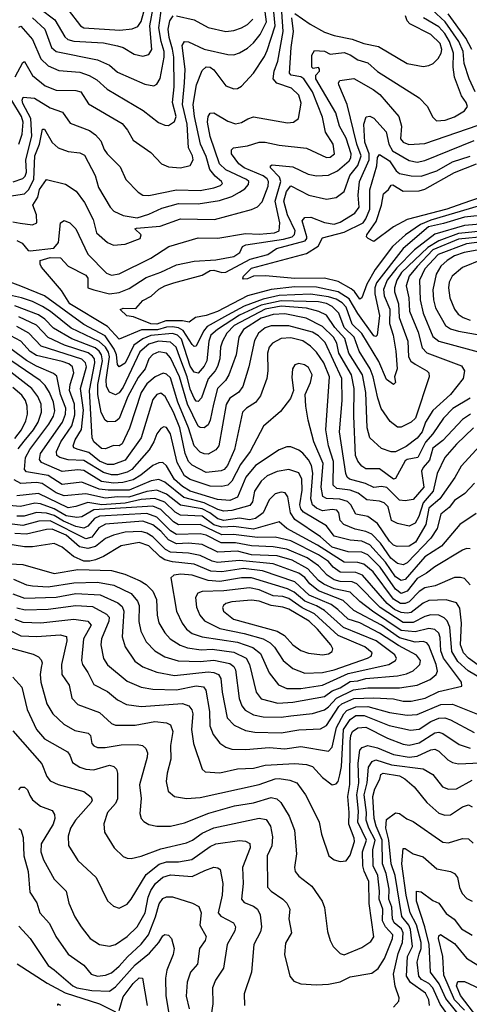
# Model space of a CAD drawing. Extents: x 1308313 to 1441400, y 959662 to 1036319.
# Tile 286 of 656: x 1342390 to 1344670, y 1011822 to 1016816. Entities that reach past the tile are written whole.
import ezdxf

# ---------------------------------------------------------------- set-up
doc = ezdxf.new("R2010")
doc.units = 0

msp = doc.modelspace()

# ---------------------------------------------------------------- linework, layer by layer
at = {"layer": '0CON10XD'}
for points in [[(1342455.1, 1016825.1), (1342516.9, 1016766.9), (1342551.1, 1016675), (1342574.3, 1016654.3), (1342785, 1016612.3), (1342845, 1016584.1), (1342885, 1016549.2), (1343025, 1016488.9), (1343069.3, 1016480.7), (1343085, 1016488.6), (1343102.1, 1016517.9), (1343123.2, 1016625), (1343122.3, 1016655), (1343106.7, 1016705), (1343094.9, 1016775), (1343109.8, 1016885)], [(1342491.8, 1016871.8), (1342568.8, 1016815), (1342619.2, 1016729.2), (1342633.8, 1016715), (1342665, 1016706.9), (1342815, 1016697.6), (1342885, 1016683.2), (1342915, 1016674.1), (1342969.9, 1016639.9), (1343015, 1016630.3), (1343045, 1016639.2), (1343060.2, 1016665), (1343049.2, 1016785), (1343070.5, 1016895)], [(1342634.8, 1016864.8), (1342697.7, 1016785), (1342715, 1016774.3), (1342897.2, 1016762.8), (1342960.4, 1016769.6), (1342988.6, 1016781.4), (1343005, 1016806.2), (1343027.9, 1016885)], [(1344699.8, 1016449.8), (1344668.4, 1016515), (1344643.6, 1016593.6), (1344638.6, 1016655), (1344616.8, 1016705), (1344548, 1016805), (1344481, 1016865)], [(1342245, 1015907.6), (1342415, 1015931.5), (1342435, 1015951.8), (1342460.9, 1016005), (1342467, 1016125), (1342489.5, 1016185), (1342505, 1016260.8), (1342515, 1016260.6), (1342555, 1016192.9), (1342585.3, 1016165.3), (1342635, 1016147.7), (1342695, 1016140), (1342717.9, 1016127.9), (1342772.2, 1016025), (1342788.6, 1015965), (1342848.8, 1015865), (1342867.1, 1015845), (1342915, 1015822.8), (1342985, 1015810.5), (1343045, 1015828.4), (1343111.1, 1015858.9), (1343195, 1015883.2), (1343295, 1015881.5), (1343402.3, 1015897.7), (1343465, 1015919.1), (1343505, 1015940.2), (1343532, 1015958), (1343550.8, 1015979.2), (1343551.3, 1015995), (1343540.6, 1016005), (1343434.9, 1016054.9), (1343403.2, 1016085), (1343355, 1016223.1), (1343342.5, 1016295), (1343344.8, 1016325), (1343355, 1016342.2), (1343375, 1016342.9), (1343445, 1016300.8), (1343485, 1016288.2), (1343515, 1016293.9), (1343546.5, 1016313.5), (1343575, 1016322.1), (1343747.8, 1016292.2), (1343778.8, 1016295), (1343804.3, 1016315), (1343817.4, 1016392.6), (1343805, 1016432.9), (1343768.3, 1016468.3), (1343694, 1016494), (1343675.6, 1016515.6), (1343679.6, 1016555), (1343699.3, 1016605), (1343725.6, 1016755), (1343718.8, 1016855)], [(1342355, 1015790.5), (1342392.9, 1015782.9), (1342454.4, 1015775.6), (1342476.7, 1015785), (1342474.5, 1015825), (1342457.1, 1015875), (1342482.2, 1015915), (1342490, 1015955), (1342525.8, 1016004.2), (1342621.8, 1015981.8), (1342676.5, 1015946.5), (1342718.3, 1015888.3), (1342762.6, 1015802.6), (1342779.5, 1015735), (1342834.8, 1015684.8), (1342865, 1015671.3), (1342925, 1015677.2), (1343000.6, 1015705), (1343006.4, 1015725), (1342973.3, 1015755), (1342981.8, 1015758.2), (1343101.5, 1015768.5), (1343205, 1015805.7), (1343377.5, 1015802.5), (1343565, 1015852.4), (1343595, 1015866.7), (1343618.6, 1015891.4), (1343649, 1015971), (1343651.6, 1015995), (1343645, 1016008.8), (1343625, 1016024.3), (1343528.2, 1016065), (1343500.3, 1016085), (1343463.9, 1016135), (1343464.6, 1016155.4), (1343473.8, 1016166.2), (1343545, 1016176), (1343605, 1016194.7), (1343635, 1016194.7), (1343705, 1016179.8), (1343845, 1016163.8), (1343945, 1016116.7), (1343965, 1016117.8), (1343986.5, 1016135), (1343979.3, 1016185), (1343941.1, 1016245), (1343925, 1016320.6), (1343875, 1016448.9), (1343831.2, 1016515), (1343815, 1016525.4), (1343766.7, 1016535), (1343758.4, 1016545), (1343765.7, 1016674.3), (1343777.7, 1016755), (1343769.8, 1016825)], [(1342366.2, 1016525), (1342405, 1016598.9), (1342415, 1016602.7), (1342455, 1016531.8), (1342519.8, 1016479.8), (1342575, 1016457.7), (1342675, 1016455.8), (1342699.3, 1016449.3), (1342738.8, 1016388.8), (1342908.9, 1016288.9), (1342936.2, 1016255), (1342964.7, 1016204.7), (1343055, 1016142.5), (1343109.2, 1016085), (1343145, 1016069.6), (1343205, 1016064.7), (1343254.2, 1016075.8), (1343269.5, 1016105), (1343266.5, 1016125), (1343246.2, 1016166.2), (1343239.8, 1016285), (1343216.1, 1016385), (1343225.7, 1016495.7), (1343229, 1016565), (1343214, 1016685), (1343225, 1016704.5), (1343245, 1016702.5), (1343326.1, 1016666.1), (1343445, 1016638.2), (1343475, 1016636.5), (1343505, 1016646.7), (1343545, 1016671.8), (1343575, 1016697.8), (1343609.5, 1016740.5), (1343641.6, 1016805), (1343634.4, 1016855)], [(1342375, 1015694.9), (1342401.5, 1015681.5), (1342433.6, 1015645), (1342442.7, 1015642.7), (1342562.5, 1015657.5), (1342587.2, 1015685), (1342597.1, 1015785), (1342615, 1015796.3), (1342643.6, 1015785), (1342674.6, 1015755), (1342736, 1015626), (1342830.1, 1015530.1), (1342855, 1015520.3), (1342895, 1015526.8), (1343055, 1015605.9), (1343145.6, 1015664.4), (1343295, 1015709.8), (1343395, 1015707.6), (1343535, 1015731.9), (1343605, 1015728), (1343681.2, 1015735), (1343705, 1015744.7), (1343709, 1015785), (1343684.9, 1015895), (1343714.6, 1015995), (1343706.6, 1016016.6), (1343662.3, 1016065), (1343662.3, 1016075), (1343669.9, 1016080.1), (1343775, 1016070), (1343852.3, 1016032.3), (1343895, 1016023.5), (1343955, 1016027.3), (1344001.5, 1016048.5), (1344060.1, 1016099.9), (1344069.3, 1016115), (1344071.4, 1016135), (1344045.4, 1016215), (1344012, 1016275), (1343993.5, 1016343.5), (1343892.2, 1016515), (1343891.8, 1016535), (1343909.3, 1016555), (1343910.8, 1016565), (1343905, 1016572.5), (1343877.3, 1016567.3), (1343870.6, 1016575), (1343871.4, 1016635), (1343885, 1016659.5), (1343935.7, 1016655.7), (1343965, 1016640.5), (1344035, 1016648.5), (1344065, 1016637.8), (1344105, 1016611.3), (1344155, 1016596.9), (1344203.5, 1016553.5), (1344415, 1016419.5), (1344457.1, 1016375), (1344483.4, 1016323.4), (1344503.3, 1016303.3), (1344546.6, 1016306.6), (1344595, 1016323.3), (1344645, 1016353.5), (1344660, 1016375), (1344654.5, 1016395), (1344630, 1016430), (1344594.4, 1016524.4), (1344588, 1016575), (1344589.9, 1016645), (1344569.6, 1016705), (1344545.6, 1016745), (1344515, 1016779), (1344437, 1016825)], [(1342385, 1016777.6), (1342395, 1016782.9), (1342455, 1016715.4), (1342497.2, 1016617.2), (1342535, 1016581.9), (1342587.8, 1016557.8), (1342695, 1016548.7), (1342742.9, 1016532.9), (1342780.3, 1016510.3), (1342832.8, 1016462.8), (1343015.5, 1016355), (1343093.7, 1016293.7), (1343125, 1016280.8), (1343145, 1016279.6), (1343175, 1016298.5), (1343183, 1016325), (1343164.5, 1016395), (1343173.1, 1016475), (1343172.2, 1016625), (1343165.3, 1016665.3), (1343147.7, 1016725), (1343143.2, 1016766.8), (1343150.8, 1016809.2), (1343168, 1016835)], [(1342817.8, 1016157.8), (1342832.9, 1016135), (1342899.6, 1016069.6), (1342927.8, 1016005), (1342990.6, 1015940.6), (1343015, 1015925.5), (1343045, 1015924.1), (1343185, 1015952.3), (1343305, 1015950), (1343375, 1015962.6), (1343408.6, 1015975), (1343418.9, 1015985), (1343413.3, 1015995), (1343381.2, 1016021.2), (1343353.8, 1016055), (1343335, 1016121.1), (1343307.5, 1016185), (1343276.1, 1016325), (1343269, 1016385), (1343286.7, 1016485), (1343315, 1016557.1), (1343335, 1016576.9), (1343355, 1016575.3), (1343375, 1016561.2), (1343435, 1016479.6), (1343475, 1016465.6), (1343495, 1016467.1), (1343515, 1016479.2), (1343576.2, 1016545), (1343631.6, 1016628.4), (1343645, 1016658.9), (1343685.3, 1016785), (1343678.9, 1016855)], [(1343185, 1016835.9), (1343274.8, 1016814.8), (1343346.1, 1016776.1), (1343435, 1016755.3), (1343475, 1016760.3), (1343515, 1016774.7), (1343545, 1016791.6), (1343572.6, 1016817.4)], [(1343785, 1016847.1), (1343862.2, 1016792.2), (1343935, 1016752.4), (1343985, 1016734.8), (1344075, 1016717.6), (1344135, 1016694.7), (1344209.1, 1016679.1), (1344355, 1016593.3), (1344435, 1016578.2), (1344465, 1016582.9), (1344486.1, 1016593.9), (1344511.5, 1016618.5), (1344527.1, 1016645), (1344530.2, 1016665), (1344522.3, 1016695), (1344475, 1016740), (1344367.9, 1016795), (1344355, 1016810), (1344345.6, 1016835.6)], [(1344683.2, 1016665), (1344652.1, 1016722.1), (1344563.1, 1016845)], [(1342765, 1015445.8), (1342845, 1015425.6), (1342895, 1015432.5), (1342945, 1015452.7), (1343031.3, 1015508.7), (1343104.9, 1015535.1), (1343185, 1015573), (1343275, 1015591.1), (1343385, 1015597.5), (1343475, 1015614.1), (1343506.2, 1015635), (1343519.6, 1015665), (1343537.1, 1015672.9), (1343727.9, 1015702.1), (1343771.6, 1015715), (1343783.7, 1015726.3), (1343787.1, 1015745), (1343747.6, 1015825), (1343728.8, 1015895), (1343742.3, 1015945), (1343765, 1015972.7), (1343855.8, 1015925.8), (1343945, 1015905.4), (1343995, 1015913.9), (1344034.6, 1015945), (1344063.4, 1016025), (1344105, 1016075.2), (1344122.1, 1016125), (1344099.4, 1016185), (1344050.6, 1016385), (1344008.7, 1016485), (1344006.4, 1016495), (1344012.7, 1016507.3), (1344085, 1016517.5), (1344182, 1016462), (1344215.5, 1016435.5), (1344312.4, 1016325), (1344326, 1016276), (1344321, 1016211), (1344334, 1016194), (1344363, 1016183), (1344445, 1016186.8), (1344715, 1016280.2)], [(1342356.7, 1015993.3), (1342405, 1016009.8), (1342417.8, 1016022.2), (1342425, 1016041.4), (1342420.9, 1016105), (1342451.4, 1016225), (1342446.6, 1016315), (1342405, 1016390), (1342402, 1016408), (1342407, 1016423), (1342465, 1016417.8), (1342545, 1016367.8), (1342607.3, 1016347.3), (1342645, 1016290.9), (1342743.8, 1016253.8), (1342775, 1016232.3), (1342801, 1016201), (1342817.8, 1016157.8)], [(1342385, 1016184.5), (1342402.3, 1016235), (1342407.3, 1016295), (1342398.5, 1016325), (1342350.6, 1016405)], [(1344725, 1015822.2), (1344645, 1015814), (1344538.9, 1015781.1), (1344462.4, 1015765), (1344334.2, 1015655), (1344198.6, 1015481.4), (1344190, 1015455), (1344190, 1015425), (1344215.2, 1015315.2), (1344202.8, 1015215), (1344195, 1015208.1), (1344185, 1015212.7), (1344105.3, 1015324.7), (1344060.6, 1015400.6), (1344005, 1015435.9), (1343895, 1015458.2), (1343785, 1015461.4), (1343665, 1015447.9), (1343545, 1015414.6), (1343392.3, 1015335), (1343334.8, 1015314.8), (1343281.4, 1015305), (1343249, 1015281), (1343215, 1015287.9), (1343131.4, 1015288.6), (1343085, 1015271.6), (1343055, 1015273.6), (1342967.7, 1015307.7), (1342932.9, 1015312.9), (1342900, 1015345), (1342915, 1015352.9), (1342978.9, 1015351.1), (1343015, 1015390.6), (1343056.3, 1015413.7), (1343095, 1015448.9), (1343125, 1015466.2), (1343171.7, 1015481.7), (1343315, 1015520.3), (1343355, 1015543.4), (1343375, 1015544.5), (1343415, 1015533.2), (1343435, 1015535.4), (1343559.2, 1015600.8), (1343648.8, 1015625), (1343691.5, 1015655), (1343836.6, 1015693.4), (1343846.6, 1015705), (1343846.3, 1015715), (1343821.9, 1015795), (1343835, 1015812.5), (1343866, 1015814), (1343935, 1015786.5), (1343985, 1015778.7), (1344015, 1015788), (1344088.8, 1015835), (1344111.3, 1015865), (1344106.2, 1015925), (1344112.9, 1015995), (1344162.4, 1016105), (1344161.4, 1016135), (1344139.2, 1016195), (1344135, 1016286.2), (1344147.6, 1016322.4), (1344165, 1016325.4), (1344185, 1016315.4), (1344247.6, 1016247.6), (1344261.2, 1016185), (1344281.1, 1016151.1), (1344365, 1016101.9), (1344405, 1016093.5), (1344445, 1016101.9), (1344695, 1016202.8)], [(1344835, 1015905.1), (1344475, 1015798.6), (1344422.4, 1015777.6), (1344346.6, 1015725), (1344280.5, 1015665), (1344191.9, 1015548.1), (1344150.2, 1015475), (1344125, 1015404.4), (1344115, 1015397.8), (1344086.9, 1015436.9), (1344070.1, 1015450.1), (1344005, 1015486.9), (1343935, 1015505.4), (1343785, 1015502.7), (1343636, 1015516), (1343575, 1015515.4), (1343545, 1015501.2), (1343525, 1015498.8), (1343520.8, 1015505), (1343524.6, 1015515), (1343565.2, 1015554.8), (1343845, 1015630), (1343903, 1015667), (1343925, 1015710), (1344035, 1015738.5), (1344130.8, 1015785), (1344145.7, 1015805), (1344165.6, 1015855), (1344165, 1015952), (1344200.8, 1016075), (1344203.5, 1016116.5), (1344215, 1016131.6), (1344265, 1016100.5), (1344298.6, 1016048.6), (1344315, 1016035.6), (1344375, 1016023.4), (1344425, 1016022), (1344505, 1016048.6), (1344585, 1016094.5), (1344675, 1016123.9)], [(1344822.2, 1015947.8), (1344637.3, 1015882.7), (1344555, 1015854.9), (1344355, 1015802.5), (1344285, 1015764.7), (1344185, 1015691.1), (1344157.1, 1015705), (1344148.6, 1015715), (1344150, 1015725), (1344197.5, 1015792.5), (1344225.2, 1015875), (1344235, 1015932.1), (1344260.8, 1015955), (1344273.9, 1015976.1), (1344282.2, 1015977.8), (1344335, 1015946.3), (1344415, 1015948.2), (1344445, 1015955.5), (1344595, 1016041.1), (1344706, 1016084)], [(1344745, 1015780.9), (1344645, 1015772), (1344495, 1015727.8), (1344391.1, 1015648.9), (1344302.4, 1015557.6), (1344253.7, 1015495), (1344235, 1015447.1), (1344237.6, 1015415), (1344267, 1015347), (1344264.6, 1015275), (1344284.5, 1015215), (1344297.2, 1015135), (1344304.8, 1015045.2), (1344289.7, 1015005), (1344295.2, 1014974.8), (1344285, 1014965.6), (1344249.9, 1014989.9), (1344211.2, 1015081.2), (1344124.6, 1015224.6), (1344075, 1015271.7), (1344045, 1015357), (1344025, 1015379.1), (1343995, 1015398.5), (1343955, 1015410.7), (1343865, 1015424.2), (1343705, 1015415.9), (1343625, 1015398.3), (1343527.4, 1015362.6), (1343443.8, 1015316.2), (1343341.1, 1015258.9), (1343322.4, 1015235), (1343285, 1015159.2), (1343275, 1015158.2), (1343265, 1015167.5), (1343218.8, 1015238.8), (1343195, 1015251.9), (1343165, 1015257.4), (1343135, 1015256.8), (1343087.9, 1015242.1), (1343007, 1015243), (1342895, 1015194.7), (1342835, 1015259.4), (1342643.3, 1015375), (1342602.4, 1015442.4), (1342500.5, 1015560.5), (1342493.3, 1015575), (1342493.8, 1015595), (1342545, 1015610), (1342597.1, 1015607.1), (1342636.2, 1015566.2), (1342725, 1015520.3), (1342734.8, 1015504.8), (1342734.8, 1015455), (1342765, 1015445.8)], [(1344755, 1015716.5), (1344615, 1015702.4), (1344485, 1015647.8), (1344405.6, 1015564.4), (1344365.4, 1015515), (1344350.2, 1015465), (1344362.3, 1015405), (1344366.7, 1015336.7), (1344410.2, 1015230.2), (1344431.1, 1015151.1), (1344455, 1015125.7), (1344629.7, 1015059.7), (1344644.6, 1015035), (1344638.7, 1014995), (1344574.2, 1014915), (1344485, 1014833.7), (1344448.3, 1014775), (1344430.3, 1014725), (1344405, 1014692.6), (1344349.5, 1014650.5), (1344295, 1014624), (1344274.3, 1014624.3), (1344225, 1014641.3), (1344164.7, 1014695), (1344152.2, 1014745), (1344145.5, 1014924.5), (1344128.1, 1015015), (1344059, 1015125), (1344038.7, 1015198.7), (1343988, 1015255), (1343945, 1015316.7), (1343906.2, 1015336.2), (1343845, 1015352.3), (1343715, 1015362.9), (1343635, 1015346.8), (1343477.6, 1015265), (1343441, 1015225), (1343418, 1015185), (1343408, 1015155), (1343403.9, 1015095), (1343392.8, 1015057.2), (1343381.5, 1015035), (1343345, 1014993.4), (1343312.2, 1014897.8), (1343295, 1014878.9), (1343285, 1014881.1), (1343275, 1014896), (1343255, 1014941.1), (1343238.8, 1015005), (1343201.6, 1015101.6), (1343183.2, 1015155), (1343155, 1015180.4), (1343094.4, 1015185.6), (1343045, 1015170.3), (1342998.9, 1015131.1), (1342915, 1014952.6), (1342895, 1014923.6), (1342875, 1014913.1), (1342845, 1014927.1), (1342830.3, 1014955), (1342829, 1014989), (1342845.5, 1015105), (1342839.9, 1015129.9), (1342825, 1015155.4), (1342793.5, 1015183.5), (1342651.4, 1015251.4), (1342545.6, 1015335.6), (1342505, 1015360.5), (1342455, 1015385.7), (1342398.2, 1015405), (1342275, 1015431.2)], [(1344765, 1015747), (1344615, 1015731.5), (1344515, 1015694.4), (1344459.5, 1015660.5), (1344326.3, 1015533.7), (1344301.9, 1015495), (1344290.3, 1015455), (1344290.5, 1015435), (1344310.1, 1015375), (1344314.9, 1015304.9), (1344358.9, 1015185), (1344361.3, 1015105), (1344373.3, 1015083.3), (1344395, 1015068.5), (1344453.6, 1015035), (1344464.7, 1015024.7), (1344466.7, 1015005), (1344397.3, 1014795), (1344375.8, 1014775), (1344325, 1014748.6), (1344305, 1014748.2), (1344268.4, 1014778.4), (1344223, 1014843), (1344205.2, 1014895.2), (1344182.9, 1015005), (1344167.8, 1015045), (1344110.7, 1015135), (1344086.1, 1015205), (1344035.6, 1015255), (1344007.9, 1015327.9), (1343975, 1015361.6), (1343945, 1015376.6), (1343905, 1015385.3), (1343715, 1015389.4), (1343615, 1015367.9), (1343503.8, 1015316.2), (1343392.4, 1015245), (1343359.6, 1015215), (1343348.2, 1015185), (1343338.8, 1015085), (1343325, 1015058.1), (1343295, 1015023.2), (1343275, 1015027.7), (1343255, 1015057.5), (1343209.5, 1015195), (1343190, 1015215), (1343164, 1015224), (1343055.6, 1015214.4), (1343015, 1015196.8), (1342968.6, 1015165), (1342925, 1015074.3), (1342895, 1015055.3), (1342886.5, 1015066.5), (1342881.2, 1015115), (1342869.7, 1015145), (1342822.6, 1015212.6), (1342715, 1015269.1), (1342514.9, 1015414.9), (1342395, 1015464.1), (1342315, 1015494.8)], [(1344784.9, 1015695.1), (1344655, 1015678.4), (1344512.3, 1015625), (1344445, 1015552.6), (1344417.5, 1015495), (1344421.1, 1015395), (1344436.6, 1015326.6), (1344485, 1015209.6), (1344515.6, 1015185), (1344759.5, 1015119.5)], [(1344895, 1015679.9), (1344643.1, 1015635), (1344595, 1015617.6), (1344556.8, 1015595), (1344524.8, 1015565), (1344501.1, 1015525), (1344484.1, 1015445), (1344487.4, 1015395), (1344498.1, 1015355), (1344548.8, 1015265), (1344575, 1015248.3), (1344615, 1015235.5), (1344845.2, 1015195.2)], [(1344735, 1015599.4), (1344635, 1015559.4), (1344583, 1015515), (1344567.1, 1015485), (1344563.8, 1015456.2), (1344571.2, 1015405), (1344595, 1015347.8), (1344612.6, 1015322.6), (1344638.2, 1015305), (1344675, 1015292.2)], [(1344675, 1014896.4), (1344587, 1014843), (1344539, 1014795), (1344485.2, 1014715), (1344447.7, 1014672.3), (1344408.5, 1014595), (1344355, 1014585.2), (1344345, 1014577.6), (1344295, 1014487.9), (1344285, 1014484.8), (1344215, 1014537.6), (1344167.1, 1014537.1), (1344145, 1014537.3), (1344125, 1014550.8), (1344105, 1014576.9), (1344093.4, 1014605), (1344084.2, 1014804.2), (1344085.7, 1014945), (1344072.7, 1015015), (1344008.2, 1015125), (1343997.9, 1015175), (1343981.5, 1015205), (1343925, 1015259.7), (1343842.5, 1015302.5), (1343735, 1015323.6), (1343675, 1015321.1), (1343615, 1015302.6), (1343525.2, 1015245), (1343501, 1015205), (1343487.7, 1015115), (1343451, 1015015), (1343433.6, 1014986.4), (1343392.2, 1014945), (1343372.4, 1014865), (1343356, 1014785), (1343345, 1014760), (1343324.7, 1014745.3), (1343305, 1014747.1), (1343295, 1014754.7), (1343240.2, 1014865), (1343200, 1015005), (1343155, 1015100.6), (1343134.9, 1015124.9), (1343095, 1015131.3), (1343065, 1015118.3), (1343044.3, 1015095), (1343026.3, 1015045), (1342989.9, 1015000.1), (1342937.7, 1014905), (1342895, 1014792.3), (1342875, 1014778.2), (1342835, 1014775.9), (1342823.8, 1014783.8), (1342803.5, 1014823.5), (1342785.3, 1014915.3), (1342786.4, 1014965), (1342808.9, 1015085), (1342805.1, 1015115), (1342792.8, 1015135), (1342772, 1015152), (1342655, 1015197.1), (1342561.3, 1015251.3), (1342516.7, 1015296.7), (1342485, 1015318.8), (1342365, 1015363.5)], [(1344675.3, 1014815), (1344635, 1014788.2), (1344535, 1014681.7), (1344485, 1014643.2), (1344468.5, 1014581.5), (1344436.2, 1014545), (1344426.7, 1014525), (1344438.5, 1014445), (1344385, 1014382.7), (1344344.7, 1014375.3), (1344315, 1014379.5), (1344252.3, 1014442.3), (1344225, 1014447.9), (1344185, 1014442.2), (1344143.1, 1014463.1), (1344061.5, 1014485), (1344050, 1014495), (1344043.6, 1014513.6), (1344012.2, 1014725), (1344024.5, 1014885), (1344023.4, 1014995), (1343938.2, 1015178.2), (1343905, 1015212.2), (1343875, 1015230.6), (1343755, 1015263.3), (1343665, 1015263.7), (1343635, 1015252.3), (1343600.6, 1015225), (1343581.1, 1015188.9), (1343552.5, 1015055), (1343521.8, 1014955), (1343498.9, 1014925), (1343454.6, 1014895.4), (1343436.1, 1014863.9), (1343399.1, 1014655), (1343385, 1014634.6), (1343345, 1014611.5), (1343325, 1014612.9), (1343305, 1014622.7), (1343275.1, 1014655.1), (1343246.6, 1014745), (1343191.7, 1014875), (1343155, 1014999), (1343135, 1015018.1), (1343117.3, 1015022.7), (1343076.6, 1015003.4), (1343035, 1014969.4), (1343005.8, 1014925), (1342946.8, 1014743.2), (1342909.2, 1014665), (1342895, 1014654.8), (1342865, 1014655.8), (1342825, 1014639.3), (1342805, 1014640.2), (1342765.9, 1014675), (1342757.5, 1014695), (1342744.4, 1014935), (1342771.6, 1015075), (1342769.4, 1015095), (1342759.8, 1015109.8), (1342736.4, 1015126.4), (1342617.6, 1015165), (1342535, 1015203.3), (1342475, 1015265.8), (1342385, 1015309.2)], [(1343585.5, 1014874.5), (1343539.6, 1014845), (1343520.4, 1014825), (1343478.9, 1014635), (1343443.3, 1014555), (1343426.1, 1014535), (1343411.7, 1014528.3), (1343335, 1014519.5), (1343265, 1014555.6), (1343245.2, 1014575), (1343228.3, 1014615), (1343202.5, 1014745), (1343169.3, 1014825), (1343127, 1014905), (1343105, 1014921.6), (1343085, 1014914.6), (1343065, 1014889.1), (1343005.1, 1014694.9), (1342925, 1014581.5), (1342865, 1014559.3), (1342835, 1014558.9), (1342795, 1014576.5), (1342740.2, 1014620.2), (1342685.6, 1014635), (1342664.9, 1014644.9), (1342660.2, 1014655), (1342670.6, 1014685), (1342703, 1014737), (1342712.9, 1014835), (1342697.4, 1014945), (1342729.2, 1015055), (1342723.8, 1015075), (1342704.4, 1015094.4), (1342499.2, 1015159.2), (1342435.3, 1015225.3), (1342375, 1015259.6)], [(1343070, 1014675), (1343045.9, 1014634.1), (1342959, 1014535), (1342935, 1014520.7), (1342885, 1014506.9), (1342855, 1014507), (1342815, 1014518.2), (1342715, 1014580.3), (1342635, 1014583.3), (1342593.2, 1014595), (1342578.4, 1014605), (1342576.1, 1014625), (1342598.1, 1014675), (1342654.9, 1014755), (1342668.6, 1014811.4), (1342667.8, 1014865), (1342642.1, 1014935), (1342645.1, 1014964.9), (1342664.4, 1015024.4), (1342657.7, 1015055), (1342639.4, 1015069.4), (1342605, 1015082), (1342475, 1015112.3), (1342443.4, 1015133.4), (1342395, 1015185.9), (1342345, 1015212.6)], [(1344691.2, 1014745), (1344605, 1014662.4), (1344546.5, 1014595), (1344506.4, 1014513.6), (1344486.9, 1014425), (1344435, 1014365.2), (1344413.9, 1014296.1), (1344395, 1014262.2), (1344365, 1014246.2), (1344305, 1014260.4), (1344274.8, 1014275), (1344257.5, 1014345), (1344238.2, 1014365), (1344214.4, 1014374.4), (1344150.9, 1014380.9), (1344105.4, 1014415), (1344065, 1014429.6), (1343998.6, 1014438.6), (1343979.4, 1014455), (1343981.4, 1014575), (1343955.2, 1014655), (1343941.5, 1014735), (1343960.6, 1015005), (1343932.8, 1015075), (1343895, 1015129.2), (1343865, 1015159.5), (1343825, 1015186), (1343765, 1015201.9), (1343715, 1015199), (1343671.3, 1015175), (1343655.2, 1015154.8), (1343646.8, 1015125), (1343648.6, 1015035), (1343643.5, 1014995), (1343611.3, 1014908.7), (1343585.5, 1014874.5)], [(1344695.6, 1014464.4), (1344647.3, 1014412.7), (1344595, 1014376.3), (1344568.5, 1014341.5), (1344525, 1014307.7), (1344506.7, 1014235), (1344474, 1014186), (1344355, 1014060.2), (1344335, 1014050.7), (1344305, 1014057.5), (1344272.6, 1014085), (1344220, 1014160), (1344175, 1014206.7), (1344145, 1014219.7), (1344090.8, 1014230.8), (1344033.2, 1014255), (1344015.2, 1014275), (1344008, 1014315), (1343997.2, 1014327.2), (1343975, 1014331.1), (1343925, 1014324.8), (1343895, 1014337.8), (1343875, 1014354.8), (1343865.4, 1014385), (1343875.9, 1014515.9), (1343870, 1014555), (1343855, 1014582.9), (1343825, 1014617.6), (1343805, 1014632.9), (1343765, 1014648.5), (1343745, 1014649.6), (1343705, 1014634), (1343585, 1014554.3), (1343537.4, 1014495), (1343495, 1014393.5), (1343455, 1014377.3), (1343392.7, 1014382.7), (1343255, 1014424.9), (1343215, 1014447.8), (1343175, 1014482.8), (1343135, 1014552.7), (1343115, 1014569.1), (1343095, 1014568.1), (1343065, 1014554.8), (1343004.4, 1014505), (1342965, 1014481.1), (1342912.1, 1014467.9), (1342865, 1014464.5), (1342805, 1014474.2), (1342715, 1014528.6), (1342685, 1014531.8), (1342605, 1014524.5), (1342500.3, 1014570.3), (1342489.8, 1014585), (1342495.9, 1014615), (1342607.2, 1014775), (1342622.3, 1014815), (1342623.8, 1014845), (1342597.1, 1014915), (1342577.4, 1015007.4), (1342561.3, 1015021.3), (1342475, 1015058.6), (1342425, 1015087.4), (1342345, 1015146.2)], [(1344705, 1014310.5), (1344622.3, 1014255), (1344529, 1014145), (1344445, 1014091.9), (1344345, 1013976.5), (1344325, 1013970.9), (1344295, 1013990), (1344245, 1014064.3), (1344165, 1014152.8), (1344125, 1014171), (1344065.1, 1014175.1), (1343985, 1014195.6), (1343945, 1014248.4), (1343828.5, 1014318.5), (1343814.8, 1014335), (1343809.9, 1014355), (1343821.4, 1014428.6), (1343819.7, 1014485), (1343805, 1014517.3), (1343755, 1014534.7), (1343695, 1014524.8), (1343645, 1014502.1), (1343614.2, 1014475), (1343579.8, 1014425), (1343570.1, 1014369.9), (1343557.6, 1014352.4), (1343465, 1014326.6), (1343425, 1014323.4), (1343395, 1014331.4), (1343325, 1014364.6), (1343222.5, 1014392.5), (1343125, 1014469.7), (1343095, 1014482.9), (1343056.1, 1014476.1), (1342945, 1014429.6), (1342838.8, 1014428.8), (1342793.3, 1014435), (1342705, 1014469.2), (1342605, 1014458.9), (1342534.5, 1014504.5), (1342455, 1014517.4), (1342425, 1014522.9), (1342414.9, 1014534.9), (1342418.5, 1014595), (1342441.1, 1014635), (1342537.2, 1014765), (1342560.5, 1014805), (1342567.4, 1014832.6), (1342561.7, 1014875), (1342541.1, 1014925), (1342519.6, 1014959.6), (1342493.3, 1014985), (1342345, 1015086.9)], [(1344723.6, 1014655), (1344628.7, 1014551.3), (1344596.5, 1014493.5), (1344521, 1014385), (1344465, 1014338.5), (1344448.9, 1014255), (1344396.1, 1014165), (1344365, 1014145.9), (1344304.3, 1014144.3), (1344285, 1014150), (1344265, 1014170.4), (1344205, 1014260.7), (1344155.9, 1014295.9), (1344095, 1014307.8), (1344068.7, 1014355), (1344051.7, 1014371.7), (1344014, 1014384), (1343945, 1014386.7), (1343927.2, 1014397.2), (1343919.4, 1014445), (1343928.3, 1014565), (1343880.8, 1014675), (1343852.2, 1014785), (1343840, 1014855), (1343837.1, 1014915), (1343865, 1014976.2), (1343873.1, 1015015), (1343855, 1015051.8), (1343834.3, 1015065.7), (1343805, 1015072.5), (1343785.4, 1015064.6), (1343773.8, 1015045), (1343770.6, 1015000.6), (1343778.6, 1014935), (1343762.5, 1014895), (1343711.7, 1014828.3), (1343625.8, 1014754.2), (1343558, 1014625), (1343510, 1014560), (1343465, 1014475.2), (1343445, 1014455.2), (1343415, 1014447.5), (1343355, 1014449.1), (1343255, 1014484.2), (1343225, 1014501.6), (1343189, 1014569), (1343154.8, 1014715), (1343135, 1014746.7), (1343120.1, 1014749.9), (1343105, 1014741.5), (1343085.8, 1014715), (1343070, 1014675)], [(1342381.5, 1014638.5), (1342412.6, 1014677.4), (1342459, 1014735), (1342482.7, 1014775), (1342500, 1014825), (1342499, 1014865), (1342481.9, 1014905), (1342452, 1014945), (1342345, 1015027.3)], [(1342365, 1014690.8), (1342398.8, 1014735), (1342421.6, 1014781.6), (1342429.1, 1014815), (1342428.5, 1014855), (1342418.9, 1014885), (1342400.5, 1014910.5), (1342355, 1014949.4)], [(1344675, 1014131.8), (1344655, 1014132.9), (1344635, 1014124.7), (1344495, 1014041.4), (1344452.2, 1014007.8), (1344405, 1013981), (1344355, 1013917.7), (1344325, 1013905.8), (1344295, 1013926.8), (1344218.4, 1014038.4), (1344155, 1014100.7), (1344125, 1014115.7), (1344055, 1014116.1), (1343975, 1014140.9), (1343915, 1014192.4), (1343785, 1014280.4), (1343763.4, 1014315), (1343750, 1014395), (1343736.2, 1014416.2), (1343715, 1014419.3), (1343685, 1014410.7), (1343655, 1014380.5), (1343625.2, 1014315), (1343585, 1014285.2), (1343555, 1014279.3), (1343505, 1014288.2), (1343425, 1014276.4), (1343395, 1014283.8), (1343354.5, 1014315), (1343315, 1014334.4), (1343205, 1014353.9), (1343135, 1014409.3), (1343085, 1014428.6), (1343035, 1014422.7), (1342943.7, 1014393.7), (1342885, 1014395.6), (1342825, 1014388.9), (1342725, 1014411.4), (1342615, 1014399.9), (1342575, 1014415.4), (1342503, 1014463), (1342475, 1014467.9), (1342395, 1014462.9), (1342362.1, 1014482.1)], [(1344675, 1013949.2), (1344645, 1013980.8), (1344625, 1013987.3), (1344595, 1013986.9), (1344496.1, 1013943.9), (1344445, 1013933.4), (1344415, 1013916.3), (1344365, 1013863.4), (1344345, 1013854.6), (1344320.5, 1013855), (1344285, 1013876.6), (1344181.5, 1014015), (1344135, 1014054.3), (1344105, 1014062.4), (1344034.5, 1014064.5), (1343899.8, 1014149.8), (1343744.7, 1014234.7), (1343705, 1014268.2), (1343575, 1014232.1), (1343475.5, 1014245.5), (1343415, 1014241.5), (1343375, 1014254), (1343315, 1014297.4), (1343205, 1014303), (1343178.6, 1014318.6), (1343125, 1014368.8), (1343075, 1014386.9), (1343005, 1014381.4), (1342925, 1014364.1), (1342805.6, 1014355.6), (1342735, 1014366.9), (1342675, 1014345.8), (1342635, 1014340.1), (1342485, 1014412.8), (1342375, 1014401.2)], [(1344715, 1013542.5), (1344665, 1013576.9), (1344640, 1013605), (1344624.4, 1013645), (1344630.5, 1013755), (1344621.4, 1013831.4), (1344605, 1013858.8), (1344553.2, 1013873.2), (1344465, 1013870.5), (1344435, 1013856), (1344375, 1013809), (1344355, 1013805.1), (1344325, 1013809.4), (1344290.5, 1013825), (1344254, 1013854), (1344128.6, 1013998.6), (1344095, 1014011.3), (1344015, 1014013.8), (1343979.1, 1014039.1), (1343955, 1014067.3), (1343905, 1014101), (1343765, 1014172.4), (1343685, 1014191.7), (1343595, 1014188.8), (1343474.3, 1014204.3), (1343415, 1014202.5), (1343305, 1014256), (1343195, 1014253.8), (1343169.2, 1014269.2), (1343105, 1014330.8), (1343065, 1014348.4), (1342765, 1014329.3), (1342705, 1014294.8), (1342679.6, 1014290.4), (1342625, 1014298.7), (1342565, 1014334.7), (1342495, 1014360.5), (1342467.1, 1014362.9), (1342393.6, 1014346.4), (1342335, 1014351.4)], [(1344833.7, 1013413.7), (1344663.6, 1013513.6), (1344610.9, 1013560.9), (1344580.5, 1013610.5), (1344571.8, 1013735), (1344556.7, 1013766.7), (1344542.1, 1013782.1), (1344515, 1013795.9), (1344475, 1013797.8), (1344445, 1013789), (1344385, 1013757.6), (1344335, 1013758.1), (1344217.3, 1013835), (1344099.8, 1013955), (1344075, 1013965.1), (1344015, 1013966), (1343984.6, 1013974.6), (1343948.4, 1013998.4), (1343905, 1014045.5), (1343847, 1014087), (1343745, 1014131), (1343675, 1014141.3), (1343565, 1014147.2), (1343485, 1014162.6), (1343411.6, 1014161.6), (1343335, 1014200.7), (1343305, 1014208.8), (1343185, 1014205.1), (1343155, 1014223.1), (1343085, 1014292.2), (1343035, 1014310.9), (1342795, 1014297.5), (1342768.9, 1014285), (1342735, 1014247.5), (1342715, 1014236.1), (1342675, 1014245.9), (1342612.5, 1014272.5), (1342565, 1014301.1), (1342525, 1014312.4), (1342475, 1014315.6), (1342411.7, 1014298.3), (1342375, 1014297.1)], [(1342355, 1013903.3), (1342415, 1013881.9), (1342575, 1013887.4), (1342675, 1013905.7), (1342798.5, 1013898.5), (1342887.3, 1013857.3), (1342909.4, 1013839.4), (1342917.9, 1013815), (1342912.3, 1013737.7), (1342909.8, 1013685), (1342925, 1013634.4), (1342972.9, 1013562.9), (1343014, 1013534), (1343085, 1013505.7), (1343175, 1013489.4), (1343345, 1013507.3), (1343375, 1013504.8), (1343397.3, 1013495), (1343409.6, 1013475), (1343416, 1013405), (1343442.1, 1013275), (1343477, 1013237), (1343535, 1013210.2), (1343582.6, 1013202.6), (1343715, 1013199), (1343805, 1013213.1), (1343915, 1013218.2), (1343945, 1013236.2), (1344008.4, 1013331.6), (1344024, 1013346), (1344085, 1013372.5), (1344185, 1013376.1), (1344285, 1013371.2), (1344335, 1013359.5), (1344375, 1013359), (1344445.5, 1013375), (1344515, 1013408.1), (1344632.5, 1013435), (1344630, 1013455), (1344538.1, 1013578.1), (1344526, 1013615), (1344522, 1013682), (1344514.6, 1013704.6), (1344495, 1013722.2), (1344465, 1013728.5), (1344395, 1013711.3), (1344325, 1013717.6), (1344178.2, 1013815), (1344114, 1013864), (1344065, 1013912.8), (1343985, 1013928.9), (1343931.9, 1013951.9), (1343905, 1013971.9), (1343850.8, 1014030.8), (1343771.6, 1014075), (1343695, 1014097.2), (1343565, 1014100.8), (1343495, 1014119.8), (1343395, 1014114.3), (1343315, 1014153.2), (1343245, 1014159.9), (1343185, 1014156.5), (1343145, 1014176.9), (1343105, 1014221), (1343065, 1014253.8), (1343015, 1014272.3), (1342825, 1014257), (1342791.2, 1014238.8), (1342755, 1014191.4), (1342725, 1014182.2), (1342545, 1014273.6), (1342487.6, 1014272.4), (1342405, 1014250.9), (1342240.6, 1014270.6)], [(1343715, 1013278.7), (1343765, 1013284.8), (1343875, 1013296.5), (1343935, 1013316.2), (1343955, 1013329.8), (1343995.6, 1013374.4), (1344082.9, 1013417.1), (1344155, 1013426.1), (1344315, 1013427.5), (1344405, 1013441), (1344470.9, 1013469.1), (1344502, 1013495), (1344508.5, 1013511.5), (1344501.5, 1013545), (1344465, 1013641.8), (1344454.8, 1013654.8), (1344435, 1013662.6), (1344395, 1013658.4), (1344315, 1013680.9), (1344225, 1013744), (1344085, 1013819.2), (1344030, 1013870), (1343905, 1013918.8), (1343860.7, 1013955), (1343835, 1013987.3), (1343805, 1014008.7), (1343675, 1014055.1), (1343505, 1014072.1), (1343393.4, 1014063.4), (1343365, 1014069.9), (1343305, 1014097.7), (1343245, 1014110.5), (1343155, 1014114.7), (1343129.1, 1014129.1), (1343065, 1014193.4), (1343035, 1014211.8), (1343005, 1014219.7), (1342925, 1014216.3), (1342865, 1014201.4), (1342825, 1014184.8), (1342775, 1014143.9), (1342735, 1014132.8), (1342692.7, 1014142.7), (1342625, 1014201.5), (1342555, 1014231.1), (1342525, 1014230), (1342425, 1014205.9), (1342365, 1014209)], [(1343699.3, 1013349.3), (1343775, 1013353.9), (1343935, 1013383), (1343975, 1013412.1), (1344015, 1013427.5), (1344065, 1013459.8), (1344105, 1013462.6), (1344145, 1013473.7), (1344305, 1013487.2), (1344351.4, 1013498.6), (1344385, 1013514), (1344407.3, 1013532.7), (1344418.6, 1013545), (1344422.4, 1013565), (1344402.4, 1013592.4), (1344311.2, 1013641.2), (1344215, 1013703.5), (1344115, 1013756.7), (1344055, 1013775.2), (1344003.6, 1013825), (1343968.9, 1013848.9), (1343857.3, 1013897.3), (1343785.1, 1013965.1), (1343621.1, 1014021.1), (1343525, 1014031.4), (1343414.4, 1014015.6), (1343358.4, 1014018.4), (1343275, 1014054.4), (1343165, 1014066.5), (1343126.4, 1014076.4), (1343101.6, 1014091.6), (1343045, 1014146.4), (1342995, 1014164.3), (1342905, 1014146.8), (1342815, 1014093.4), (1342775, 1014076.7), (1342745, 1014069.2), (1342715, 1014070), (1342662.6, 1014092.6), (1342605, 1014139.7), (1342565, 1014158.9), (1342455, 1014141.9), (1342415, 1014142.2), (1342245, 1014168.6)], [(1342275, 1014060), (1342405, 1014053.2), (1342565, 1014007.6), (1342685, 1014026.9), (1342855, 1014022.6), (1342923.1, 1014003.1), (1343000.2, 1013970.2), (1343031.2, 1013951.2), (1343065, 1013916.8), (1343083.9, 1013875), (1343087.3, 1013795), (1343096, 1013756), (1343125.2, 1013705.2), (1343152.9, 1013675), (1343203.9, 1013643.9), (1343240.6, 1013630.6), (1343309.4, 1013619.4), (1343365, 1013622.6), (1343475, 1013607.1), (1343537.6, 1013577.6), (1343554.4, 1013545), (1343589.2, 1013405), (1343615, 1013370.9), (1343699.3, 1013349.3)], [(1342358.1, 1013978.1), (1342425, 1013949.1), (1342454.5, 1013944.5), (1342535, 1013939.1), (1342665, 1013960.1), (1342785, 1013962.5), (1342867.8, 1013947.8), (1342955, 1013906.1), (1342987.1, 1013867.1), (1342995.7, 1013845), (1342993.5, 1013763.5), (1343004.7, 1013715), (1343030.6, 1013660.6), (1343075.2, 1013615.2), (1343125, 1013584.3), (1343193.6, 1013563.6), (1343305, 1013559.7), (1343375, 1013568), (1343455, 1013549.8), (1343475.6, 1013535.6), (1343485, 1013518.1), (1343503.5, 1013373.5), (1343515.9, 1013335.9), (1343533.3, 1013313.3), (1343575, 1013290.5), (1343625, 1013279.2), (1343715, 1013278.7)], [(1343744, 1013424), (1343815, 1013424.2), (1343925, 1013441), (1344055, 1013498.8), (1344261.1, 1013545), (1344296.2, 1013565), (1344300.7, 1013575), (1344291.6, 1013595), (1344196.8, 1013665), (1344032.6, 1013732.6), (1343935, 1013818.8), (1343895, 1013842.4), (1343835, 1013866.6), (1343781.5, 1013911.5), (1343748.5, 1013928.5), (1343565, 1013984.6), (1343515, 1013984.4), (1343405, 1013965.8), (1343345, 1013971.5), (1343305.2, 1013984.8), (1343265, 1013998), (1343206.1, 1014003.9), (1343172, 1013998), (1343155.5, 1013984.5), (1343185, 1013815.8), (1343213.1, 1013755), (1343235.2, 1013725.2), (1343265, 1013703), (1343314.9, 1013684.9), (1343495, 1013658.1), (1343571.9, 1013631.9), (1343610.7, 1013600.7), (1343655, 1013502.5), (1343702.9, 1013442.9), (1343744, 1013424)], [(1343835, 1013501.9), (1343925, 1013504), (1343985, 1013518.8), (1344152.7, 1013577.3), (1344171.7, 1013588.3), (1344176.6, 1013605), (1344140, 1013635), (1344005, 1013692.3), (1343885, 1013802.4), (1343822.3, 1013832.3), (1343755, 1013880.4), (1343725, 1013889.6), (1343675, 1013893.6), (1343605, 1013924.6), (1343555, 1013934.9), (1343425, 1013919.1), (1343314.8, 1013915.2), (1343292.7, 1013907.3), (1343281.1, 1013885), (1343286.2, 1013836.2), (1343303.4, 1013795), (1343327.1, 1013767.1), (1343405, 1013728.1), (1343527.3, 1013702.7), (1343624.6, 1013675), (1343659.4, 1013655), (1343682.6, 1013632.6), (1343726.1, 1013566.1), (1343775, 1013524.7), (1343835, 1013501.9)], [(1343925, 1013594.7), (1343955, 1013599.2), (1343975, 1013611.4), (1343978.2, 1013625), (1343967.1, 1013645), (1343899.5, 1013725), (1343857.5, 1013765), (1343755, 1013825.7), (1343725, 1013836.3), (1343665, 1013844.1), (1343605, 1013867.1), (1343565, 1013872.2), (1343465, 1013863.5), (1343434.8, 1013855.2), (1343422.7, 1013845), (1343418.2, 1013835), (1343423.8, 1013815), (1343473.6, 1013775), (1343695.1, 1013715.1), (1343732.8, 1013692.8), (1343775, 1013644.7), (1343815, 1013616.9), (1343855, 1013602.1), (1343925, 1013594.7)], [(1342375, 1013833.3), (1342417.6, 1013822.4), (1342535, 1013825.7), (1342675, 1013845.2), (1342758.7, 1013838.7), (1342830.7, 1013800.7), (1342843.5, 1013785), (1342842.3, 1013765), (1342805.2, 1013675), (1342800.8, 1013645), (1342815.3, 1013575), (1342835, 1013542.9), (1342935, 1013460), (1343005, 1013431.1), (1343065, 1013420), (1343185, 1013417.3), (1343285, 1013436.6), (1343321.3, 1013431.3), (1343334.3, 1013414.3), (1343352.4, 1013307.6), (1343353.2, 1013235), (1343370.7, 1013190.7), (1343405, 1013146.2), (1343435, 1013125.4), (1343465, 1013116.6), (1343535.8, 1013114.2), (1343655, 1013124.8), (1343735, 1013118.4), (1343815, 1013129.8), (1343955, 1013105.4), (1343975, 1013125.6), (1343996.2, 1013225), (1344032.7, 1013295), (1344048.8, 1013311.2), (1344095, 1013330.1), (1344155, 1013331.9), (1344265, 1013301.7), (1344355, 1013287.8), (1344405, 1013291.9), (1344525, 1013341.9), (1344585, 1013344.4), (1344736, 1013284)], [(1342365, 1013775.2), (1342405, 1013760), (1342496.3, 1013756.3), (1342665, 1013775.9), (1342735.4, 1013765), (1342751.4, 1013745), (1342713.3, 1013675), (1342703.7, 1013565), (1342708, 1013545), (1342735.9, 1013505), (1342765, 1013443.8), (1342835, 1013407.6), (1342885, 1013366), (1342931.7, 1013341.7), (1343005, 1013332.7), (1343215, 1013347.4), (1343247.3, 1013335), (1343262.8, 1013315), (1343268.2, 1013295), (1343261.4, 1013215), (1343270.5, 1013145), (1343314.3, 1013015), (1343330.8, 1013000.8), (1343405, 1012996.6), (1343495, 1013015.7), (1343575, 1013019.3), (1343635, 1013035.2), (1343785, 1013043.2), (1343845, 1013038.9), (1343875, 1013028.1), (1343925, 1012972.9), (1343975, 1012935.5), (1343995, 1012940.5), (1344005, 1012952.5), (1344013.8, 1012986.2), (1344021.2, 1013028.8), (1344031.7, 1013215), (1344065, 1013266.9), (1344095, 1013286.2), (1344137.1, 1013287.1), (1344263.3, 1013236.7), (1344372.3, 1013212.3), (1344415, 1013217.9), (1344474, 1013256), (1344515, 1013272.6), (1344545, 1013275.5), (1344575, 1013265.2), (1344695, 1013200.4)], [(1342315, 1013731.8), (1342395, 1013690.8), (1342476.7, 1013686.7), (1342595, 1013696), (1342626.8, 1013686.8), (1342628.6, 1013665), (1342601.9, 1013545), (1342604.1, 1013495), (1342641.2, 1013441.2), (1342654.7, 1013375), (1342685, 1013342.1), (1342795, 1013302.4), (1342855, 1013246.2), (1342875, 1013236.8), (1342975, 1013237.6), (1343075.7, 1013255.7), (1343135, 1013249.3), (1343155, 1013238.5), (1343166.8, 1013205), (1343155.3, 1013135), (1343156.8, 1013065), (1343137.2, 1012995), (1343132.6, 1012952.6), (1343143.4, 1012903.4), (1343175.3, 1012875.3), (1343235, 1012865.3), (1343305, 1012870), (1343605, 1012937.2), (1343684.6, 1012965.4), (1343705, 1012967.3), (1343759.5, 1012959.5), (1343794.8, 1012944.8), (1343838.9, 1012885), (1343861.8, 1012841.8), (1343908.8, 1012745), (1343919.6, 1012685), (1343956.9, 1012575), (1343985, 1012554.4), (1344015, 1012546.9), (1344045, 1012550), (1344065, 1012578.6), (1344087.4, 1012647.4), (1344086.5, 1012665), (1344059.1, 1012735), (1344061, 1012795), (1344053.7, 1012875), (1344063.5, 1012936.5), (1344066, 1013155), (1344068.9, 1013185), (1344077.7, 1013205), (1344105, 1013224), (1344145, 1013227.1), (1344255, 1013171.2), (1344335, 1013141.2), (1344365, 1013136.3), (1344415, 1013148.1), (1344495, 1013198.9), (1344515, 1013202.9), (1344535.7, 1013195.7), (1344619, 1013139), (1344675, 1013121.3)], [(1342305, 1013639.5), (1342457.5, 1013597.5), (1342484.4, 1013585), (1342499.3, 1013569.3), (1342503.9, 1013553.9), (1342499.5, 1013530.5), (1342493.9, 1013495), (1342496.8, 1013455), (1342528.2, 1013345), (1342557.1, 1013295), (1342613, 1013243), (1342670.2, 1013210.2), (1342737.6, 1013197.6), (1342748.7, 1013185), (1342756.2, 1013145), (1342765, 1013132.9), (1342784.3, 1013124.3), (1342823.6, 1013123.6), (1342905, 1013138.1), (1342985, 1013140.3), (1343012, 1013135), (1343029.1, 1013119.1), (1343037.2, 1013097.2), (1343036.7, 1013075), (1342997.3, 1012935), (1343005.3, 1012865), (1342999.8, 1012789.8), (1343005.6, 1012765), (1343018.5, 1012748.5), (1343045, 1012734.5), (1343084.6, 1012724.6), (1343155, 1012726), (1343225, 1012741.9), (1343348.8, 1012791.2), (1343479.1, 1012829.1), (1343576.1, 1012843.9), (1343665, 1012870.6), (1343693.6, 1012863.6), (1343714.8, 1012844.8), (1343756.1, 1012776.1), (1343782.9, 1012705), (1343792.7, 1012585), (1343783.1, 1012515), (1343787.3, 1012495), (1343805, 1012472.5), (1343871.3, 1012421.3), (1343923.3, 1012345), (1343935, 1012312.5), (1343951.1, 1012191.1), (1343964.3, 1012145), (1343980, 1012115), (1344015, 1012078.9), (1344035, 1012073.3), (1344125, 1012109.5), (1344169.6, 1012140.4), (1344185.7, 1012164.3), (1344162.8, 1012332.8), (1344159.7, 1012445), (1344136.9, 1012496.9), (1344129.7, 1012525), (1344128.5, 1012595), (1344148, 1012655), (1344104.7, 1012745), (1344108, 1012802), (1344098.8, 1012885), (1344108.9, 1012945), (1344105.6, 1013044.4), (1344115, 1013110.6), (1344126.2, 1013125), (1344155, 1013134.4), (1344205, 1013122.2), (1344285, 1013088.5), (1344365, 1013074.5), (1344405, 1013079.8), (1344475, 1013113.3), (1344495, 1013116.4), (1344515.4, 1013105.4), (1344561.4, 1013061.4), (1344585, 1013048.6), (1344615, 1013041.6), (1344725, 1013046.7)], [(1342355, 1013480.6), (1342400.7, 1013430.7), (1342427.8, 1013317.8), (1342475.2, 1013215.2), (1342515, 1013167.5), (1342631.6, 1013101.6), (1342644.6, 1013085), (1342658, 1013048), (1342694.2, 1013025), (1342725, 1013014.7), (1342765, 1013011.6), (1342845, 1013033.9), (1342867.8, 1013027.8), (1342881.1, 1013015), (1342886.2, 1012995), (1342885.2, 1012864.8), (1342875, 1012841.1), (1342835.8, 1012794.2), (1342816.7, 1012736.7), (1342819.5, 1012695), (1342868.1, 1012615), (1342915, 1012571.9), (1342935, 1012562.5), (1342955, 1012561.5), (1343005, 1012573.3), (1343105, 1012611), (1343235, 1012640.5), (1343266.2, 1012655), (1343315, 1012690.2), (1343375, 1012717.3), (1343605, 1012765.7), (1343639.6, 1012759.6), (1343662.4, 1012725), (1343671.2, 1012671.2), (1343668.1, 1012625), (1343644.6, 1012575), (1343646, 1012416), (1343665, 1012395.5), (1343723.5, 1012355), (1343744.1, 1012334.1), (1343759.1, 1012305), (1343754.6, 1012255), (1343767.3, 1012185), (1343737.4, 1012132.6), (1343732.7, 1012075), (1343759.2, 1011965), (1343779.3, 1011939.3), (1343815, 1011925.5), (1343895, 1011920.7), (1343955.8, 1011924.2), (1344015, 1011936.1), (1344065, 1011961), (1344175, 1011980.3), (1344206.9, 1012003.1), (1344239, 1012055), (1344280.2, 1012155), (1344282.7, 1012175), (1344244.5, 1012215), (1344229.7, 1012245), (1344232.1, 1012305), (1344212.9, 1012355), (1344215.1, 1012395), (1344206, 1012475), (1344182, 1012525), (1344180.8, 1012605), (1344192.4, 1012655), (1344160, 1012715), (1344146.9, 1012755), (1344148.2, 1012795), (1344137.3, 1012885), (1344151.4, 1012945), (1344158.6, 1013025), (1344177.2, 1013052.8), (1344195, 1013062.3), (1344275, 1013037), (1344435, 1013016.5), (1344485, 1012986.7), (1344534.4, 1012924.4), (1344565, 1012912.2), (1344605, 1012915.3), (1344685, 1012958.7)], [(1342355, 1013208.6), (1342502, 1013042), (1342527.1, 1012977.1), (1342545, 1012955.4), (1342585, 1012935.9), (1342715, 1012900.7), (1342751.9, 1012871.9), (1342757, 1012857), (1342752.7, 1012845), (1342673.2, 1012755), (1342647.2, 1012715), (1342635.4, 1012675), (1342636.9, 1012626.9), (1342685, 1012551.9), (1342777.5, 1012465), (1342835, 1012346.2), (1342865, 1012320), (1342895, 1012310), (1342935, 1012329.4), (1342955.7, 1012354.3), (1343030.5, 1012479.5), (1343097, 1012533), (1343135, 1012544.8), (1343195, 1012545.2), (1343262.9, 1012557.1), (1343355, 1012622.3), (1343385, 1012636.5), (1343505, 1012652.5), (1343535, 1012648.9), (1343557, 1012637), (1343558.8, 1012615), (1343520, 1012515), (1343523.1, 1012435), (1343514.1, 1012355), (1343527.5, 1012337.5), (1343575, 1012320), (1343595.4, 1012305), (1343608.9, 1012275), (1343615.3, 1012215), (1343610.1, 1012189.9), (1343576.8, 1012125), (1343564.6, 1011985), (1343528.2, 1011875), (1343530, 1011815)], [(1344285, 1011807.5), (1344311.7, 1011838.3), (1344313.8, 1011855), (1344294.2, 1011914.2), (1344285.5, 1011975), (1344309.6, 1012080.4), (1344331.7, 1012135), (1344334.4, 1012185), (1344326, 1012205), (1344289.1, 1012235), (1344280.1, 1012255), (1344277.4, 1012315), (1344261, 1012355), (1344264.2, 1012405), (1344249, 1012485), (1344229.9, 1012535), (1344227.3, 1012655), (1344196.9, 1012725), (1344186.9, 1012765), (1344180.3, 1012875), (1344190.8, 1012915), (1344216.6, 1012963.4), (1344221.8, 1012988.2), (1344233.8, 1012995), (1344315, 1012980), (1344342.5, 1012965), (1344389.6, 1012925), (1344454.7, 1012845), (1344515, 1012791.6), (1344545, 1012780.9), (1344575, 1012782.9), (1344635, 1012823.4), (1344665, 1012833.8), (1344685, 1012823.5)], [(1342385, 1012909.1), (1342395, 1012922.5), (1342415, 1012922.4), (1342429.4, 1012909.4), (1342440.8, 1012880.8), (1342455, 1012858.8), (1342495, 1012826.4), (1342554.2, 1012805), (1342565.5, 1012785), (1342567.9, 1012765), (1342559.5, 1012735), (1342499.1, 1012635), (1342497.3, 1012595), (1342509.7, 1012555), (1342565, 1012456.9), (1342625.8, 1012395.8), (1342638.5, 1012335), (1342670, 1012265), (1342700.9, 1012215), (1342746.7, 1012155), (1342794.7, 1012124.7), (1342845, 1012116.2), (1342875, 1012125.4), (1342935, 1012165.3), (1342985, 1012214.1), (1343026.5, 1012285), (1343042, 1012365), (1343055, 1012399.7), (1343077.7, 1012435), (1343115, 1012467.4), (1343155, 1012478.8), (1343265, 1012470.5), (1343328.8, 1012501.2), (1343375, 1012518.2), (1343394.7, 1012514.7), (1343406.2, 1012505), (1343420.7, 1012435), (1343416.1, 1012375), (1343396.1, 1012285), (1343409, 1012269), (1343474.4, 1012235), (1343483.9, 1012215), (1343480.7, 1012195), (1343441.3, 1012125), (1343423.9, 1012005), (1343382.9, 1011945), (1343367.7, 1011905), (1343370, 1011825), (1343356.2, 1011735)], [(1344468.2, 1011815), (1344464.8, 1011845), (1344447.7, 1011877.7), (1344371.7, 1011931.7), (1344351.6, 1011965), (1344356.4, 1012063.6), (1344380.9, 1012115), (1344371.7, 1012201.7), (1344362.8, 1012222.8), (1344327.7, 1012267.7), (1344293.4, 1012475), (1344273.8, 1012535), (1344261.1, 1012655), (1344246.5, 1012715), (1344250.5, 1012759.5), (1344295, 1012793.3), (1344315, 1012788.9), (1344352.5, 1012762.5), (1344385, 1012748.5), (1344535, 1012644.6), (1344565, 1012641.1), (1344635, 1012663.1), (1344665, 1012660.4), (1344689, 1012639)], [(1342385, 1012714.2), (1342395, 1012707.5), (1342408, 1012668), (1342410.7, 1012575), (1342432.4, 1012495), (1342440.5, 1012390.5), (1342477.2, 1012337.2), (1342491.8, 1012285), (1342541.4, 1012231.4), (1342573.2, 1012165), (1342636.1, 1012076.1), (1342715, 1012019.6), (1342751.9, 1011975), (1342785, 1011964.8), (1342825, 1011969), (1342855, 1011982.2), (1342894.8, 1012015), (1342936.5, 1012063.5), (1343005, 1012127.3), (1343042.7, 1012175), (1343079.3, 1012265), (1343097.8, 1012332.2), (1343115, 1012358.5), (1343135, 1012366.9), (1343165, 1012367.7), (1343265.4, 1012335.4), (1343297.6, 1012317.6), (1343309.7, 1012285), (1343303.2, 1012223.2), (1343335.9, 1012165), (1343330.9, 1012145), (1343302, 1012105), (1343290.8, 1012025), (1343255.2, 1011984.8), (1343239.7, 1011935), (1343233.7, 1011863.7), (1343248.8, 1011798.8)], [(1344556.2, 1011775), (1344522.2, 1011822.2), (1344484.2, 1011905), (1344465, 1011927.9), (1344428.2, 1011948.2), (1344414.5, 1011965), (1344406, 1012035), (1344416, 1012076), (1344426, 1012105), (1344425.7, 1012135), (1344402.8, 1012225), (1344370.5, 1012285), (1344349.1, 1012375), (1344327, 1012535), (1344335, 1012612.5), (1344345, 1012612.3), (1344385, 1012585.3), (1344435, 1012570.4), (1344505, 1012508.8), (1344575, 1012495.4), (1344595.2, 1012485.2), (1344610, 1012465), (1344620, 1012415), (1344633.6, 1012383.6), (1344658.1, 1012358.1), (1344685, 1012344.4)], [(1344635, 1011746.9), (1344550.9, 1011850.9), (1344517.2, 1011925), (1344472.6, 1011985), (1344466.4, 1012125), (1344444.9, 1012215), (1344401.4, 1012345), (1344401.9, 1012395), (1344425, 1012392.7), (1344485, 1012348.9), (1344515, 1012334.5), (1344552.7, 1012282.7), (1344593.7, 1012253.7), (1344630.7, 1012205), (1344685, 1012172.7)], [(1342385, 1012218.1), (1342443.6, 1012155), (1342535, 1012018.5), (1342565, 1011996.5), (1342660, 1011915), (1342679.6, 1011905), (1342755, 1011892.2), (1342845, 1011889.3), (1342875, 1011910.5), (1342975, 1012022), (1343048.6, 1012081.4), (1343096, 1012135), (1343115, 1012168.5), (1343125, 1012176.2), (1343145, 1012172.9), (1343158.9, 1012155), (1343172.5, 1012105), (1343167.5, 1012075), (1343136.4, 1011995), (1343130, 1011955), (1343130.8, 1011865), (1343150, 1011755)], [(1344645, 1011792.1), (1344595.4, 1011845.4), (1344540.4, 1011970.4), (1344535.5, 1012065), (1344514.3, 1012155), (1344515, 1012168.8), (1344523.6, 1012176.4), (1344595, 1012129.6), (1344656.2, 1012056.2), (1344735, 1012007.1)], [(1342377.4, 1012027.4), (1342529.4, 1011929.4), (1342620.3, 1011880.3), (1342795, 1011823.7), (1342875, 1011783.1)], [(1344708.2, 1011758.2), (1344625, 1011866.5), (1344604.9, 1011915), (1344612.2, 1011937.8), (1344645, 1011937.2), (1344722, 1011902), (1344835, 1011892.1), (1344864.8, 1011905.2), (1344888.3, 1011951.7), (1344905, 1011962.1), (1344980.8, 1011915), (1345047.3, 1011865), (1345105, 1011810.4)], [(1342895, 1011790.5), (1342915, 1011859.3), (1342965, 1011928.2), (1342995, 1011955.9), (1343012.5, 1011955), (1343035.8, 1011815)], [(1342582.5, 1011815), (1342583.3, 1011825), (1342597.5, 1011817.5)]]:
    msp.add_lwpolyline(points, dxfattribs=at)

doc.saveas('drawing.dxf')
